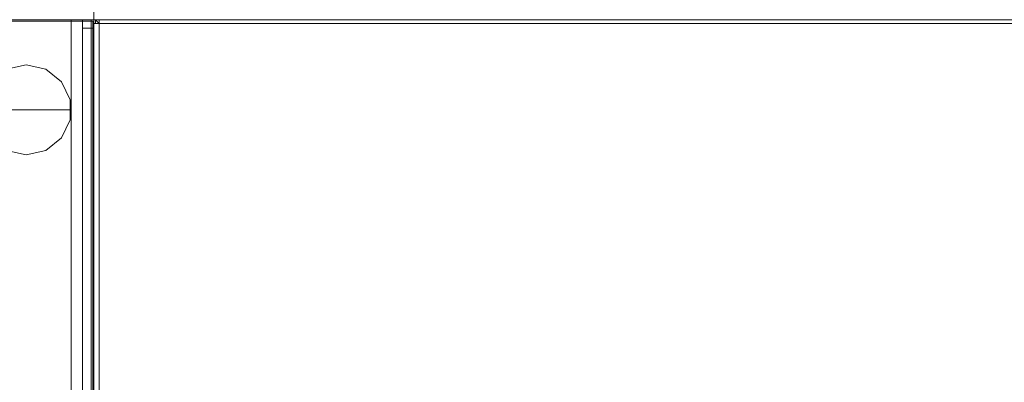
# Model space of a CAD drawing. Header units: inches. Extents: x 813 to 1305, y 19 to 194.
# Tile 657 of 875: x 1216 to 1238, y 123 to 131. Entities that reach past the tile are written whole.
import ezdxf

# ---------------------------------------------------------------- set-up
doc = ezdxf.new("R2010")
doc.units = ezdxf.units.IN
doc.header["$MEASUREMENT"] = 0
for name, color, linetype, true_color in [('CET color Grey2', 7, 'Continuous', 0x060606), ('CET color Grey98', 7, 'Continuous', 0xfafafa), ('CET color NavajoWhite4', 7, 'Continuous', 0x81775f)]:
    doc.layers.add(name, color=color, linetype=linetype, true_color=true_color)
doc.layers.add('CET Default', color=7, linetype='Continuous')

# ---------------------------------------------------------------- blocks, each defined once
blk = doc.blocks.new('*C180')
at = {"layer": 'CET color Grey98', "linetype": 'Continuous', "lineweight": 0}
for points, invisible_edges in [([(83.882, -0.118, 29), (84, -23.913, 28.882), (84, 0, 28.882), (83.882, -0.118, 29)], 9), ([(84, 0, 27.868), (84, -23.913, 27.868), (83.882, -23.913, 27.75), (84, 0, 27.868)], 4), ([(84, 0, 27.868), (83.882, -23.913, 27.75), (83.882, -0.118, 27.75), (84, 0, 27.868)], 9), ([(84, 0, 28.882), (84, -23.913, 28.882), (84, -23.913, 27.868), (84, 0, 28.882)], 4), ([(84, 0, 28.882), (84, -23.913, 27.868), (84, 0, 27.868), (84, 0, 28.882)], 9), ([(0.118, -23.913, 29), (83.882, -23.913, 29), (83.882, -0.118, 29), (0.118, -23.913, 29)], 4), ([(0.118, -23.913, 29), (83.882, -0.118, 29), (0.118, -0.118, 29), (0.118, -23.913, 29)], 9), ([(83.882, -0.118, 27.75), (83.882, -23.913, 27.75), (83.882, -23.913, 29), (83.882, -0.118, 27.75)], 4), ([(83.882, -0.118, 27.75), (83.882, -23.913, 29), (83.882, -0.118, 29), (83.882, -0.118, 27.75)], 9), ([(83.882, -0.118, 29), (83.882, -23.913, 29), (84, -23.913, 28.882), (83.882, -0.118, 29)], 4), ([(83.882, -23.913, 27.75), (0.118, -23.913, 27.75), (0.118, -23.913, 29), (83.882, -23.913, 27.75)], 4), ([(83.882, -23.913, 27.75), (0.118, -23.913, 29), (83.882, -23.913, 29), (83.882, -23.913, 27.75)], 9), ([(83.882, -23.913, 29), (0.118, -23.913, 29), (0.118, -24, 28.92), (83.882, -23.913, 29)], 4), ([(83.882, -23.913, 29), (0.118, -24, 28.92), (83.882, -24, 28.92), (83.882, -23.913, 29)], 9), ([(83.882, -24, 27.83), (0.118, -24, 27.83), (0.118, -23.913, 27.75), (83.882, -24, 27.83)], 4), ([(83.882, -24, 27.83), (0.118, -23.913, 27.75), (83.882, -23.913, 27.75), (83.882, -24, 27.83)], 9), ([(83.882, -24, 28.92), (0.118, -24, 28.92), (0.118, -24, 27.83), (83.882, -24, 28.92)], 4), ([(83.882, -24, 28.92), (0.118, -24, 27.83), (83.882, -24, 27.83), (83.882, -24, 28.92)], 9), ([(83.962, -23.913, 28.92), (83.882, -23.913, 29), (83.962, -24, 28.92), (83.962, -23.913, 28.92)], 4), ([(83.962, -24, 27.83), (84, -24, 27.868), (83.882, -24, 27.868), (83.962, -24, 27.83)], 6), ([(83.962, -24, 27.83), (83.882, -24, 27.868), (83.882, -24, 27.83), (83.962, -24, 27.83)], 9), ([(84, -24, 27.868), (84, -24, 28.882), (83.882, -24, 28.882), (84, -24, 27.868)], 6), ([(84, -24, 27.868), (83.882, -24, 28.882), (83.882, -24, 27.868), (84, -24, 27.868)], 13), ([(84, -24, 28.882), (83.962, -24, 28.92), (83.882, -24, 28.92), (84, -24, 28.882)], 4), ([(84, -24, 28.882), (83.882, -24, 28.92), (83.882, -24, 28.882), (84, -24, 28.882)], 13), ([(83.962, -23.913, 27.83), (84, -23.913, 27.868), (84, -24, 27.868), (83.962, -23.913, 27.83)], 4), ([(83.962, -23.913, 27.83), (84, -24, 27.868), (83.962, -24, 27.83), (83.962, -23.913, 27.83)], 9), ([(84, -23.913, 28.882), (83.962, -23.913, 28.92), (83.962, -24, 28.92), (84, -23.913, 28.882)], 6), ([(84, -23.913, 28.882), (83.962, -24, 28.92), (84, -24, 28.882), (84, -23.913, 28.882)], 9), ([(84, -23.913, 27.868), (84, -23.913, 28.882), (84, -24, 28.882), (84, -23.913, 27.868)], 4), ([(84, -23.913, 27.868), (84, -24, 28.882), (84, -24, 27.868), (84, -23.913, 27.868)], 9)]:
    blk.add_3dface(points, dxfattribs=dict(at, invisible_edges=invisible_edges))
for points in [[(83.882, -23.913, 27.75), (83.962, -23.913, 27.83), (83.962, -24, 27.83), (83.882, -23.913, 27.75)], [(83.882, -23.913, 27.75), (83.962, -24, 27.83), (83.882, -24, 27.83), (83.882, -23.913, 27.75)], [(83.962, -24, 28.92), (83.882, -23.913, 29), (83.882, -24, 28.92), (83.962, -24, 28.92)]]:
    blk.add_3dface(points, dxfattribs=at)
at = {"layer": 'CET color NavajoWhite4', "linetype": 'Continuous', "lineweight": 0}
for points, invisible_edges in [([(0.118, -23.913, 27.75), (83.882, -0.118, 27.75), (83.882, -23.913, 27.75), (0.118, -23.913, 27.75)], 9), ([(0.118, -23.913, 27.75), (0.118, -0.118, 27.75), (83.882, -0.118, 27.75), (0.118, -23.913, 27.75)], 4)]:
    blk.add_3dface(points, dxfattribs=dict(at, invisible_edges=invisible_edges))
blk = doc.blocks.new('*C179')
at = {"layer": 'CET Default', "linetype": 'Continuous', "lineweight": 0, "rotation": 179.9999999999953}
blk.add_blockref('*C180', (502.722, 919.855), dxfattribs=at)
blk = doc.blocks.new('*C192')
at = {"layer": 'CET color Grey2', "linetype": 'Continuous', "lineweight": 0}
for points, invisible_edges in [([(2, 2.5, 32.153), (22, 2.5, 32.153), (22, 0.5, 32.153), (2, 2.5, 32.153)], 4), ([(2, 2.5, 32.153), (22, 0.5, 32.153), (2, 0.5, 32.153), (2, 2.5, 32.153)], 9), ([(2, 0.5, 34.027), (22, 0.5, 34.027), (22, 2.5, 34.027), (2, 0.5, 34.027)], 4), ([(2, 0.5, 34.027), (22, 2.5, 34.027), (2, 2.5, 34.027), (2, 0.5, 34.027)], 9), ([(2, 2.5, 48.421), (22, 2.5, 48.421), (22, 0.5, 48.421), (2, 2.5, 48.421)], 4), ([(2, 2.5, 48.421), (22, 0.5, 48.421), (2, 0.5, 48.421), (2, 2.5, 48.421)], 9), ([(2, 0.5, 49.421), (22, 0.5, 49.421), (22, 2.5, 49.421), (2, 0.5, 49.421)], 4), ([(2, 0.5, 49.421), (22, 2.5, 49.421), (2, 2.5, 49.421), (2, 0.5, 49.421)], 9), ([(2, 2.5, 8.59), (22, 2.5, 8.59), (22, 0.5, 8.59), (2, 2.5, 8.59)], 4), ([(2, 2.5, 8.59), (22, 0.5, 8.59), (2, 0.5, 8.59), (2, 2.5, 8.59)], 9), ([(2, 0.5, 9.59), (22, 0.5, 9.59), (22, 2.5, 9.59), (2, 0.5, 9.59)], 4), ([(2, 0.5, 9.59), (22, 2.5, 9.59), (2, 2.5, 9.59), (2, 0.5, 9.59)], 9), ([(2, 2.5, 0.5), (22, 2.5, 0.5), (22, 0.5, 0.5), (2, 2.5, 0.5)], 4), ([(2, 2.5, 0.5), (22, 0.5, 0.5), (2, 0.5, 0.5), (2, 2.5, 0.5)], 9), ([(2, 0.5, 1.5), (22, 0.5, 1.5), (22, 2.5, 1.5), (2, 0.5, 1.5)], 4), ([(2, 0.5, 1.5), (22, 2.5, 1.5), (2, 2.5, 1.5), (2, 0.5, 1.5)], 9), ([(21.376, 2.282), (21.777, 2.475), (23, 1.5), (21.376, 2.282)], 6), ([(23, 1.5, 0.5), (21.777, 2.475, 0.5), (21.376, 2.282, 0.5), (23, 1.5, 0.5)], 13), ([(21.777, 2.475), (22.223, 2.475), (23, 1.5), (21.777, 2.475)], 6), ([(23, 1.5, 0.5), (22.223, 2.475, 0.5), (21.777, 2.475, 0.5), (23, 1.5, 0.5)], 13), ([(22, 0.5, 32.153), (22, 2.5, 32.153), (22, 2.5, 34.027), (22, 0.5, 32.153)], 4), ([(22, 0.5, 32.153), (22, 2.5, 34.027), (22, 0.5, 34.027), (22, 0.5, 32.153)], 9), ([(22, 2.5, 0.5), (22, 0.5, 0.5), (22, 0.5, 49.421), (22, 2.5, 0.5)], 4), ([(22, 2.5, 0.5), (22, 0.5, 49.421), (22, 2.5, 49.421), (22, 2.5, 0.5)], 9), ([(22, 2.5, 0.5), (24, 2.5, 0.5), (24, 0.5, 0.5), (22, 2.5, 0.5)], 4), ([(22, 2.5, 0.5), (24, 0.5, 0.5), (22, 0.5, 0.5), (22, 2.5, 0.5)], 9), ([(22, 0.5, 49.421), (24, 0.5, 49.421), (24, 2.5, 49.421), (22, 0.5, 49.421)], 4), ([(22, 0.5, 49.421), (24, 2.5, 49.421), (22, 2.5, 49.421), (22, 0.5, 49.421)], 9), ([(22, 0.5, 48.421), (22, 2.5, 48.421), (22, 2.5, 49.421), (22, 0.5, 48.421)], 4), ([(22, 0.5, 48.421), (22, 2.5, 49.421), (22, 0.5, 49.421), (22, 0.5, 48.421)], 9), ([(22, 0.5, 8.59), (22, 2.5, 8.59), (22, 2.5, 9.59), (22, 0.5, 8.59)], 4), ([(22, 0.5, 8.59), (22, 2.5, 9.59), (22, 0.5, 9.59), (22, 0.5, 8.59)], 9), ([(22, 0.5, 0.5), (22, 2.5, 0.5), (22, 2.5, 1.5), (22, 0.5, 0.5)], 4), ([(22, 0.5, 0.5), (22, 2.5, 1.5), (22, 0.5, 1.5), (22, 0.5, 0.5)], 9), ([(22.223, 2.475), (22.623, 2.282), (23, 1.5), (22.223, 2.475)], 6), ([(23, 1.5, 0.5), (22.623, 2.282, 0.5), (22.223, 2.475, 0.5), (23, 1.5, 0.5)], 13), ([(24, 0.5, 0.5), (24, 2.5, 0.5), (24, 2.5, 49.421), (24, 0.5, 0.5)], 4), ([(24, 0.5, 0.5), (24, 2.5, 49.421), (24, 0.5, 49.421), (24, 0.5, 0.5)], 9), ([(21.099, 1.934), (21.376, 2.282), (23, 1.5), (21.099, 1.934)], 6), ([(23, 1.5, 0.5), (21.376, 2.282, 0.5), (21.099, 1.934, 0.5), (23, 1.5, 0.5)], 13), ([(22.623, 2.282), (22.901, 1.934), (23, 1.5), (22.623, 2.282)], 4), ([(23, 1.5, 0.5), (22.901, 1.934, 0.5), (22.623, 2.282, 0.5), (23, 1.5, 0.5)], 4), ([(21, 1.5), (21.099, 1.934), (23, 1.5), (21, 1.5)], 6), ([(23, 1.5, 0.5), (21.099, 1.934, 0.5), (21, 1.5, 0.5), (23, 1.5, 0.5)], 13), ([(21, 1.5), (21.099, 1.934, 0.5), (21.099, 1.934), (21, 1.5)], 9), ([(21, 1.5), (21, 1.5, 0.5), (21.099, 1.934, 0.5), (21, 1.5)], 4), ([(22.901, 1.934), (23, 1.5, 0.5), (23, 1.5), (22.901, 1.934)], 9), ([(22.901, 1.934), (22.901, 1.934, 0.5), (23, 1.5, 0.5), (22.901, 1.934)], 4), ([(21.099, 1.066), (21, 1.5), (23, 1.5), (21.099, 1.066)], 6), ([(23, 1.5, 0.5), (21, 1.5, 0.5), (21.099, 1.066, 0.5), (23, 1.5, 0.5)], 13), ([(21.099, 1.066), (21, 1.5, 0.5), (21, 1.5), (21.099, 1.066)], 9), ([(21.099, 1.066), (21.099, 1.066, 0.5), (21, 1.5, 0.5), (21.099, 1.066)], 4), ([(21.376, 0.718), (21.099, 1.066), (23, 1.5), (21.376, 0.718)], 6), ([(23, 1.5, 0.5), (21.099, 1.066, 0.5), (21.376, 0.718, 0.5), (23, 1.5, 0.5)], 13), ([(21.777, 0.525), (21.376, 0.718), (23, 1.5), (21.777, 0.525)], 6), ([(23, 1.5, 0.5), (21.376, 0.718, 0.5), (21.777, 0.525, 0.5), (23, 1.5, 0.5)], 13), ([(22.223, 0.525), (21.777, 0.525), (23, 1.5), (22.223, 0.525)], 6), ([(23, 1.5, 0.5), (21.777, 0.525, 0.5), (22.223, 0.525, 0.5), (23, 1.5, 0.5)], 13), ([(22.623, 0.718), (22.223, 0.525), (23, 1.5), (22.623, 0.718)], 6), ([(23, 1.5, 0.5), (22.223, 0.525, 0.5), (22.623, 0.718, 0.5), (23, 1.5, 0.5)], 13), ([(22.901, 1.066), (22.623, 0.718), (23, 1.5), (22.901, 1.066)], 2), ([(23, 1.5, 0.5), (22.623, 0.718, 0.5), (22.901, 1.066, 0.5), (23, 1.5, 0.5)], 9), ([(23, 1.5), (23, 1.5, 0.5), (22.901, 1.066, 0.5), (23, 1.5)], 4), ([(23, 1.5), (22.901, 1.066, 0.5), (22.901, 1.066), (23, 1.5)], 9), ([(21.376, 0.718), (21.099, 1.066, 0.5), (21.099, 1.066), (21.376, 0.718)], 9), ([(21.376, 0.718), (21.376, 0.718, 0.5), (21.099, 1.066, 0.5), (21.376, 0.718)], 4), ([(22.901, 1.066), (22.623, 0.718, 0.5), (22.623, 0.718), (22.901, 1.066)], 9), ([(22.901, 1.066), (22.901, 1.066, 0.5), (22.623, 0.718, 0.5), (22.901, 1.066)], 4), ([(21.777, 0.525), (21.376, 0.718, 0.5), (21.376, 0.718), (21.777, 0.525)], 9), ([(21.777, 0.525), (21.777, 0.525, 0.5), (21.376, 0.718, 0.5), (21.777, 0.525)], 4), ([(22.623, 0.718), (22.223, 0.525, 0.5), (22.223, 0.525), (22.623, 0.718)], 9), ([(22.623, 0.718), (22.623, 0.718, 0.5), (22.223, 0.525, 0.5), (22.623, 0.718)], 4), ([(2, 0.5, 32.153), (22, 0.5, 32.153), (22, 0.5, 34.027), (2, 0.5, 32.153)], 4), ([(2, 0.5, 32.153), (22, 0.5, 34.027), (2, 0.5, 34.027), (2, 0.5, 32.153)], 9), ([(2, 0.5, 48.421), (22, 0.5, 48.421), (22, 0.5, 49.421), (2, 0.5, 48.421)], 4), ([(2, 0.5, 48.421), (22, 0.5, 49.421), (2, 0.5, 49.421), (2, 0.5, 48.421)], 9), ([(2, 0.5, 8.59), (22, 0.5, 8.59), (22, 0.5, 9.59), (2, 0.5, 8.59)], 4), ([(2, 0.5, 8.59), (22, 0.5, 9.59), (2, 0.5, 9.59), (2, 0.5, 8.59)], 9), ([(2, 0.5, 0.5), (22, 0.5, 0.5), (22, 0.5, 1.5), (2, 0.5, 0.5)], 4), ([(2, 0.5, 0.5), (22, 0.5, 1.5), (2, 0.5, 1.5), (2, 0.5, 0.5)], 9), ([(22.223, 0.525), (21.777, 0.525, 0.5), (21.777, 0.525), (22.223, 0.525)], 9), ([(22.223, 0.525), (22.223, 0.525, 0.5), (21.777, 0.525, 0.5), (22.223, 0.525)], 4), ([(22, 0.5, 0.5), (24, 0.5, 0.5), (24, 0.5, 49.421), (22, 0.5, 0.5)], 4), ([(22, 0.5, 0.5), (24, 0.5, 49.421), (22, 0.5, 49.421), (22, 0.5, 0.5)], 9)]:
    blk.add_3dface(points, dxfattribs=dict(at, invisible_edges=invisible_edges))
at = {"layer": 'CET color Grey98', "linetype": 'Continuous', "lineweight": 0}
for points, invisible_edges in [([(0.031, 0.02, 49.5), (23.969, 0.02, 49.5), (23.969, 2.98, 49.5), (0.031, 0.02, 49.5)], 4), ([(0.031, 0.02, 49.5), (23.969, 2.98, 49.5), (0.031, 2.98, 49.5), (0.031, 0.02, 49.5)], 9), ([(0.031, 2.98, 49.25), (23.969, 2.98, 49.25), (23.969, 0.02, 49.25), (0.031, 2.98, 49.25)], 4), ([(0.031, 2.98, 49.25), (23.969, 0.02, 49.25), (0.031, 0.02, 49.25), (0.031, 2.98, 49.25)], 9), ([(0, 0.062, 0.93), (24, 0.062, 0.93), (24, 0.25, 0.93), (0, 0.062, 0.93)], 4), ([(0, 0.062, 0.93), (24, 0.25, 0.93), (0, 0.25, 0.93), (0, 0.062, 0.93)], 9), ([(0, 0.25, 0.93), (24, 0.25, 0.93), (24, 0.25, 0.5), (0, 0.25, 0.93)], 4), ([(0, 0.25, 0.93), (24, 0.25, 0.5), (0, 0.25, 0.5), (0, 0.25, 0.93)], 9), ([(0, 0.25, 0.5), (24, 0.25, 0.5), (24, 0.062, 0.5), (0, 0.25, 0.5)], 4), ([(0, 0.25, 0.5), (24, 0.062, 0.5), (0, 0.062, 0.5), (0, 0.25, 0.5)], 9), ([(0.188, 0.25, 1.09), (23.813, 0.062, 1.09), (0.188, 0.062, 1.09), (0.188, 0.25, 1.09)], 9), ([(0.188, 0.25, 1.09), (23.813, 0.25, 1.09), (23.813, 0.062, 1.09), (0.188, 0.25, 1.09)], 4), ([(0.188, 0.062, 32.965), (23.813, 0.25, 32.965), (0.188, 0.25, 32.965), (0.188, 0.062, 32.965)], 9), ([(0.188, 0.062, 32.965), (23.813, 0.062, 32.965), (23.813, 0.25, 32.965), (0.188, 0.062, 32.965)], 4), ([(0.188, 0.25, 32.965), (23.813, 0.25, 1.09), (0.188, 0.25, 1.09), (0.188, 0.25, 32.965)], 9), ([(0.188, 0.25, 32.965), (23.813, 0.25, 32.965), (23.813, 0.25, 1.09), (0.188, 0.25, 32.965)], 4), ([(0.188, 0.25, 33.09), (23.813, 0.062, 33.09), (0.188, 0.062, 33.09), (0.188, 0.25, 33.09)], 9), ([(0.188, 0.25, 33.09), (23.813, 0.25, 33.09), (23.813, 0.062, 33.09), (0.188, 0.25, 33.09)], 4), ([(0.188, 0.062, 48.965), (23.813, 0.25, 48.965), (0.188, 0.25, 48.965), (0.188, 0.062, 48.965)], 9), ([(0.188, 0.062, 48.965), (23.813, 0.062, 48.965), (23.813, 0.25, 48.965), (0.188, 0.062, 48.965)], 4), ([(0.188, 0.25, 48.965), (23.813, 0.25, 33.09), (0.188, 0.25, 33.09), (0.188, 0.25, 48.965)], 9), ([(0.188, 0.25, 48.965), (23.813, 0.25, 48.965), (23.813, 0.25, 33.09), (0.188, 0.25, 48.965)], 4), ([(23.813, 0, 1.153), (23.813, 0.062, 1.09), (23.813, 0.25, 1.09), (23.813, 0, 1.153)], 4), ([(23.813, 0, 32.903), (23.813, 0, 1.153), (23.813, 0.25, 1.09), (23.813, 0, 32.903)], 6), ([(23.813, 0.062, 32.965), (23.813, 0, 32.903), (23.813, 0.25, 1.09), (23.813, 0.062, 32.965)], 6), ([(23.813, 0.25, 32.965), (23.813, 0.062, 32.965), (23.813, 0.25, 1.09), (23.813, 0.25, 32.965)], 2), ([(23.813, 0, 33.153), (23.813, 0.062, 33.09), (23.813, 0.25, 33.09), (23.813, 0, 33.153)], 4), ([(23.813, 0, 48.902), (23.813, 0, 33.153), (23.813, 0.25, 33.09), (23.813, 0, 48.902)], 6), ([(23.813, 0.062, 48.965), (23.813, 0, 48.902), (23.813, 0.25, 33.09), (23.813, 0.062, 48.965)], 6), ([(23.813, 0.25, 48.965), (23.813, 0.062, 48.965), (23.813, 0.25, 33.09), (23.813, 0.25, 48.965)], 2), ([(0, 0, 0.867), (24, 0, 0.868), (24, 0.062, 0.93), (0, 0, 0.867)], 4), ([(0, 0, 0.867), (24, 0.062, 0.93), (0, 0.062, 0.93), (0, 0, 0.867)], 9), ([(0, 0.062, 0.5), (24, 0.062, 0.5), (24, 0, 0.563), (0, 0.062, 0.5)], 4), ([(0, 0.062, 0.5), (24, 0, 0.563), (0, 0, 0.562), (0, 0.062, 0.5)], 9), ([(0, 0, 0.562), (24, 0, 0.563), (24, 0, 0.868), (0, 0, 0.562)], 4), ([(0, 0, 0.562), (24, 0, 0.868), (0, 0, 0.867), (0, 0, 0.562)], 9), ([(0.031, 0.02, 49.25), (23.969, 0.02, 49.25), (23.969, 0.02, 49.5), (0.031, 0.02, 49.25)], 4), ([(0.031, 0.02, 49.25), (23.969, 0.02, 49.5), (0.031, 0.02, 49.5), (0.031, 0.02, 49.25)], 9), ([(0.188, 0.062, 1.09), (23.813, 0.062, 1.09), (23.813, 0, 1.153), (0.188, 0.062, 1.09)], 4), ([(0.188, 0, 32.903), (23.813, 0.062, 32.965), (0.188, 0.062, 32.965), (0.188, 0, 32.903)], 9), ([(0.188, 0, 32.903), (23.813, 0, 32.903), (23.813, 0.062, 32.965), (0.188, 0, 32.903)], 4), ([(0.188, 0, 48.902), (23.813, 0.062, 48.965), (0.188, 0.062, 48.965), (0.188, 0, 48.902)], 9), ([(0.188, 0, 48.902), (23.813, 0, 48.902), (23.813, 0.062, 48.965), (0.188, 0, 48.902)], 4), ([(0.188, 0.062, 1.09), (23.813, 0, 1.153), (0.188, 0, 1.153), (0.188, 0.062, 1.09)], 9), ([(0.188, 0, 1.153), (23.813, 0, 32.903), (0.188, 0, 32.903), (0.188, 0, 1.153)], 9), ([(0.188, 0, 1.153), (23.813, 0, 1.153), (23.813, 0, 32.903), (0.188, 0, 1.153)], 4), ([(0.188, 0, 33.153), (23.813, 0, 48.902), (0.188, 0, 48.902), (0.188, 0, 33.153)], 9), ([(0.188, 0, 33.153), (23.813, 0, 33.153), (23.813, 0, 48.902), (0.188, 0, 33.153)], 4)]:
    blk.add_3dface(points, dxfattribs=dict(at, invisible_edges=invisible_edges))
for points in [[(0.188, 0.062, 33.09), (23.813, 0.062, 33.09), (23.813, 0, 33.153), (0.188, 0.062, 33.09)], [(0.188, 0.062, 33.09), (23.813, 0, 33.153), (0.188, 0, 33.153), (0.188, 0.062, 33.09)]]:
    blk.add_3dface(points, dxfattribs=at)
blk = doc.blocks.new('*C191')
at = {"layer": 'CET Default', "linetype": 'Continuous', "lineweight": 0, "rotation": 89.99999999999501}
blk.add_blockref('*C192', (418.722, 919.855), dxfattribs=at)
blk = doc.blocks.new('*C302')
at = {"layer": 'CET color Grey98', "linetype": 'Continuous', "lineweight": 0}
for points, invisible_edges in [([(0, 3, 49.5), (0.25, 3, 49.5), (0, 3, 0.5), (0, 3, 49.5)], 2), ([(0.25, 3, 49.5), (0.25, 3, 0.5), (0, 3, 0.5), (0.25, 3, 49.5)], 4), ([(0, 0, 49.5), (0, 3, 49.5), (0, 0, 0.5), (0, 0, 49.5)], 2), ([(0, 3, 49.5), (0, 3, 0.5), (0, 0, 0.5), (0, 3, 49.5)], 4), ([(0, 0, 0.5), (0.25, 3, 0.5), (0.25, 0, 0.5), (0, 0, 0.5)], 9), ([(0, 0, 0.5), (0, 3, 0.5), (0.25, 3, 0.5), (0, 0, 0.5)], 4), ([(0.25, 3, 49.5), (0, 3, 49.5), (0, 0, 49.5), (0.25, 3, 49.5)], 4), ([(0.25, 0, 49.5), (0.25, 3, 49.5), (0, 0, 49.5), (0.25, 0, 49.5)], 2), ([(0.25, 3, 49.5), (0.25, 0, 49.5), (0.25, 3, 0.5), (0.25, 3, 49.5)], 2), ([(0.25, 0, 49.5), (0.25, 0, 0.5), (0.25, 3, 0.5), (0.25, 0, 49.5)], 4), ([(0.25, 0, 49.5), (0, 0, 49.5), (0.25, 0, 0.5), (0.25, 0, 49.5)], 2), ([(0, 0, 49.5), (0, 0, 0.5), (0.25, 0, 0.5), (0, 0, 49.5)], 4)]:
    blk.add_3dface(points, dxfattribs=dict(at, invisible_edges=invisible_edges))
blk = doc.blocks.new('*C169')
at = {"layer": 'CET Default', "linetype": 'Continuous', "lineweight": 0, "rotation": 89.99999999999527}
blk.add_blockref('*C302', (418.722, 943.855), dxfattribs=at)

msp = doc.modelspace()

# ---------------------------------------------------------------- block references
at = {"layer": 'CET Default', "linetype": 'Continuous', "lineweight": 0}
for name in ['*C169', '*C191', '*C179']:
    msp.add_blockref(name, (798.72, -813.129), dxfattribs=at)

doc.saveas('drawing.dxf')
